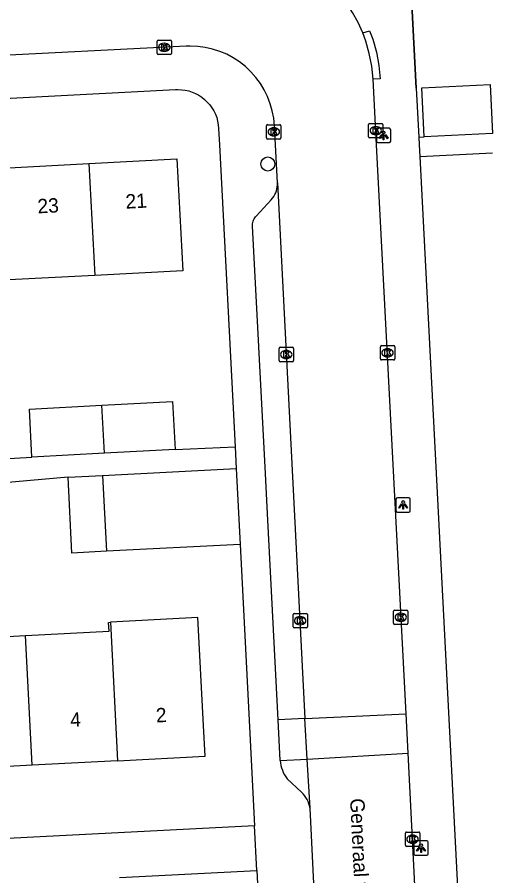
# Model space of a CAD drawing. Extents: x 161084 to 161928, y 385355 to 386522.
# Drawn here: x 161531 to 161564, y 385949 to 386008.9 of the extents above; entities that cross this region are included whole.
import ezdxf

# ---------------------------------------------------------------- set-up
doc = ezdxf.new("R2010")
doc.units = 0
for name, color, linetype in [('IMGEO_Boom', 7, 'Continuous'), ('IMGEO_Kolk', 7, 'Continuous'), ('IMGEO_Lichtpunt', 7, 'Continuous'), ('IMGEO_Muur', 7, 'Continuous'), ('IMGEO_Openbare_ruimte_label', 7, 'Continuous'), ('IMGEO_Pand', 7, 'Continuous'), ('IMGEO_Pand_nummerreeks', 7, 'Continuous'), ('IMGEO_Parkeervlak_open', 7, 'Continuous'), ('IMGEO_Rijbaan_lokaal_open', 7, 'Continuous'), ('IMGEO_Voetpad_open', 7, 'Continuous')]:
    doc.layers.add(name, color=color, linetype=linetype)

msp = doc.modelspace()

# ---------------------------------------------------------------- linework, layer by layer
at = {"layer": 'IMGEO_Boom'}
msp.add_circle((161548.502, 385998.663), 0.489, dxfattribs=at)
at = {"layer": 'IMGEO_Kolk'}
for p, q in [((161540.777, 386006.375), (161540.777, 386007.227)), ((161540.852, 386007.301), (161541.704, 386007.301)), ((161541.265, 386007.081), (161541.29, 386007.081)), ((161541.778, 386007.227), (161541.778, 386006.375)), ((161541.704, 386006.301), (161540.852, 386006.301)), ((161541.288, 386006.521), (161541.263, 386006.521)), ((161555.6, 386001.494), (161556.452, 386001.494)), ((161548.415, 386000.48), (161548.415, 386001.332)), ((161548.49, 386001.406), (161549.342, 386001.406)), ((161548.903, 386001.186), (161548.928, 386001.186)), ((161549.416, 386001.332), (161549.416, 386000.48)), ((161555.525, 386000.568), (161555.525, 386001.42)), ((161556.013, 386001.274), (161556.038, 386001.274)), ((161556.526, 386001.42), (161556.526, 386000.568)), ((161549.342, 386000.406), (161548.49, 386000.406)), ((161548.926, 386000.626), (161548.901, 386000.626)), ((161556.452, 386000.494), (161555.6, 386000.494)), ((161556.036, 386000.714), (161556.011, 386000.714)), ((161556.347, 385985.069), (161556.347, 385985.921)), ((161556.422, 385985.995), (161557.274, 385985.995)), ((161557.348, 385985.921), (161557.348, 385985.069)), ((161549.288, 385984.952), (161549.288, 385985.804)), ((161549.363, 385985.878), (161550.215, 385985.878)), ((161549.776, 385985.658), (161549.801, 385985.658)), ((161550.289, 385985.804), (161550.289, 385984.952)), ((161556.835, 385985.775), (161556.86, 385985.775)), ((161550.215, 385984.878), (161549.363, 385984.878)), ((161549.799, 385985.098), (161549.774, 385985.098)), ((161557.274, 385984.995), (161556.422, 385984.995)), ((161556.858, 385985.215), (161556.833, 385985.215)), ((161557.268, 385966.631), (161557.268, 385967.483)), ((161557.343, 385967.557), (161558.195, 385967.557)), ((161558.269, 385967.483), (161558.269, 385966.631)), ((161550.258, 385966.388), (161550.258, 385967.24)), ((161550.333, 385967.314), (161551.185, 385967.314)), ((161550.746, 385967.094), (161550.771, 385967.094)), ((161551.259, 385967.24), (161551.259, 385966.388)), ((161557.779, 385966.777), (161557.754, 385966.777)), ((161557.756, 385967.337), (161557.781, 385967.337)), ((161551.185, 385966.314), (161550.333, 385966.314)), ((161550.769, 385966.534), (161550.744, 385966.534)), ((161558.195, 385966.557), (161557.343, 385966.557)), ((161558.091, 385951.151), (161558.091, 385952.003)), ((161558.166, 385952.077), (161559.018, 385952.077)), ((161558.579, 385951.857), (161558.604, 385951.857)), ((161559.092, 385952.003), (161559.092, 385951.151)), ((161558.602, 385951.297), (161558.577, 385951.297)), ((161559.018, 385951.077), (161558.166, 385951.077))]:
    msp.add_line(p, q, dxfattribs=at)
for points in [[(161540.777, 386006.375), (161540.777, 386007.227)], [(161540.852, 386007.301), (161541.704, 386007.301)], [(161541.098, 386007.001), (161541.221, 386007.001), (161541.221, 386006.85), (161541.351, 386007.001), (161541.515, 386007.001), (161541.369, 386006.85), (161541.522, 386006.601), (161541.37, 386006.601), (161541.285, 386006.765), (161541.221, 386006.698), (161541.221, 386006.601), (161541.098, 386006.601), (161541.098, 386007.001)], [(161541.778, 386007.227), (161541.778, 386006.375)], [(161541.704, 386006.301), (161540.852, 386006.301)], [(161555.6, 386001.494), (161556.452, 386001.494)], [(161548.415, 386000.48), (161548.415, 386001.332)], [(161548.49, 386001.406), (161549.342, 386001.406)], [(161548.736, 386001.106), (161548.859, 386001.106), (161548.859, 386000.955), (161548.989, 386001.106), (161549.153, 386001.106), (161549.007, 386000.955), (161549.16, 386000.706), (161549.008, 386000.706), (161548.923, 386000.87), (161548.859, 386000.803), (161548.859, 386000.706), (161548.736, 386000.706), (161548.736, 386001.106)], [(161549.416, 386001.332), (161549.416, 386000.48)], [(161555.525, 386000.568), (161555.525, 386001.42)], [(161555.846, 386001.194), (161555.969, 386001.194), (161555.969, 386001.043), (161556.099, 386001.194), (161556.263, 386001.194), (161556.117, 386001.043), (161556.27, 386000.794), (161556.118, 386000.794), (161556.033, 386000.958), (161555.969, 386000.891), (161555.969, 386000.794), (161555.846, 386000.794), (161555.846, 386001.194)], [(161556.526, 386001.42), (161556.526, 386000.568)], [(161549.342, 386000.406), (161548.49, 386000.406)], [(161556.452, 386000.494), (161555.6, 386000.494)], [(161556.347, 385985.069), (161556.347, 385985.921)], [(161556.422, 385985.995), (161557.274, 385985.995)], [(161557.348, 385985.921), (161557.348, 385985.069)], [(161549.288, 385984.952), (161549.288, 385985.804)], [(161549.363, 385985.878), (161550.215, 385985.878)], [(161549.609, 385985.578), (161549.732, 385985.578), (161549.732, 385985.427), (161549.862, 385985.578), (161550.026, 385985.578), (161549.88, 385985.427), (161550.033, 385985.178), (161549.881, 385985.178), (161549.796, 385985.342), (161549.732, 385985.275), (161549.732, 385985.178), (161549.609, 385985.178), (161549.609, 385985.578)], [(161550.289, 385985.804), (161550.289, 385984.952)], [(161556.668, 385985.695), (161556.791, 385985.695), (161556.791, 385985.544), (161556.921, 385985.695), (161557.085, 385985.695), (161556.939, 385985.544), (161557.092, 385985.295), (161556.94, 385985.295), (161556.855, 385985.459), (161556.791, 385985.392), (161556.791, 385985.295), (161556.668, 385985.295), (161556.668, 385985.695)], [(161550.215, 385984.878), (161549.363, 385984.878)], [(161557.274, 385984.995), (161556.422, 385984.995)], [(161557.268, 385966.631), (161557.268, 385967.483)], [(161557.343, 385967.557), (161558.195, 385967.557)], [(161558.269, 385967.483), (161558.269, 385966.631)], [(161550.258, 385966.388), (161550.258, 385967.24)], [(161550.333, 385967.314), (161551.185, 385967.314)], [(161550.579, 385967.014), (161550.702, 385967.014), (161550.702, 385966.863), (161550.832, 385967.014), (161550.996, 385967.014), (161550.85, 385966.863), (161551.003, 385966.614), (161550.851, 385966.614), (161550.766, 385966.778), (161550.702, 385966.711), (161550.702, 385966.614), (161550.579, 385966.614), (161550.579, 385967.014)], [(161551.259, 385967.24), (161551.259, 385966.388)], [(161557.589, 385967.257), (161557.712, 385967.257), (161557.712, 385967.106), (161557.842, 385967.257), (161558.006, 385967.257), (161557.86, 385967.106), (161558.013, 385966.857), (161557.861, 385966.857), (161557.776, 385967.021), (161557.712, 385966.954), (161557.712, 385966.857), (161557.589, 385966.857), (161557.589, 385967.257)], [(161551.185, 385966.314), (161550.333, 385966.314)], [(161558.195, 385966.557), (161557.343, 385966.557)], [(161558.091, 385951.151), (161558.091, 385952.003)], [(161558.166, 385952.077), (161559.018, 385952.077)], [(161558.412, 385951.777), (161558.535, 385951.777), (161558.535, 385951.626), (161558.665, 385951.777), (161558.829, 385951.777), (161558.683, 385951.626), (161558.836, 385951.377), (161558.684, 385951.377), (161558.599, 385951.541), (161558.535, 385951.474), (161558.535, 385951.377), (161558.412, 385951.377), (161558.412, 385951.777)], [(161559.092, 385952.003), (161559.092, 385951.151)], [(161559.018, 385951.077), (161558.166, 385951.077)]]:
    msp.add_lwpolyline(points, dxfattribs=at)
for centre, start, end in [((161540.854, 386007.225), 91.55205, 178.44795), ((161540.854, 386007.225), 91.55205, 178.44795), ((161541.702, 386007.225), 1.55205, 88.44795), ((161541.702, 386007.225), 1.55205, 88.44795), ((161540.854, 386006.377), 181.55205, 268.44795), ((161540.854, 386006.377), 181.55205, 268.44795), ((161541.702, 386006.377), 271.55205, 358.44795), ((161541.702, 386006.377), 271.55205, 358.44795), ((161555.602, 386001.418), 91.55205, 178.44795), ((161555.602, 386001.418), 91.55205, 178.44795), ((161556.45, 386001.418), 1.55205, 88.44795), ((161556.45, 386001.418), 1.55205, 88.44795), ((161548.492, 386001.33), 91.55205, 178.44795), ((161548.492, 386001.33), 91.55205, 178.44795), ((161549.34, 386001.33), 1.55205, 88.44795), ((161549.34, 386001.33), 1.55205, 88.44795), ((161548.492, 386000.482), 181.55205, 268.44795), ((161548.492, 386000.482), 181.55205, 268.44795), ((161549.34, 386000.482), 271.55205, 358.44795), ((161549.34, 386000.482), 271.55205, 358.44795), ((161555.602, 386000.57), 181.55205, 268.44795), ((161555.602, 386000.57), 181.55205, 268.44795), ((161556.45, 386000.57), 271.55205, 358.44795), ((161556.45, 386000.57), 271.55205, 358.44795), ((161556.424, 385985.919), 91.55205, 178.44795), ((161556.424, 385985.919), 91.55205, 178.44795), ((161557.272, 385985.919), 1.55205, 88.44795), ((161557.272, 385985.919), 1.55205, 88.44795), ((161549.365, 385985.802), 91.55205, 178.44795), ((161549.365, 385985.802), 91.55205, 178.44795), ((161550.213, 385985.802), 1.55205, 88.44795), ((161550.213, 385985.802), 1.55205, 88.44795), ((161549.365, 385984.954), 181.55205, 268.44795), ((161549.365, 385984.954), 181.55205, 268.44795), ((161550.213, 385984.954), 271.55205, 358.44795), ((161550.213, 385984.954), 271.55205, 358.44795), ((161556.424, 385985.071), 181.55205, 268.44795), ((161556.424, 385985.071), 181.55205, 268.44795), ((161557.272, 385985.071), 271.55205, 358.44795), ((161557.272, 385985.071), 271.55205, 358.44795), ((161557.345, 385967.481), 91.55205, 178.44795), ((161557.345, 385967.481), 91.55205, 178.44795), ((161558.193, 385967.481), 1.55205, 88.44795), ((161558.193, 385967.481), 1.55205, 88.44795), ((161550.335, 385967.238), 91.55205, 178.44795), ((161550.335, 385967.238), 91.55205, 178.44795), ((161551.183, 385967.238), 1.55205, 88.44795), ((161551.183, 385967.238), 1.55205, 88.44795), ((161550.335, 385966.39), 181.55205, 268.44795), ((161550.335, 385966.39), 181.55205, 268.44795), ((161551.183, 385966.39), 271.55205, 358.44795), ((161551.183, 385966.39), 271.55205, 358.44795), ((161557.345, 385966.633), 181.55205, 268.44795), ((161557.345, 385966.633), 181.55205, 268.44795), ((161558.193, 385966.633), 271.55205, 358.44795), ((161558.193, 385966.633), 271.55205, 358.44795), ((161558.168, 385952.001), 91.55205, 178.44795), ((161558.168, 385952.001), 91.55205, 178.44795), ((161559.016, 385952.001), 1.55205, 88.44795), ((161559.016, 385952.001), 1.55205, 88.44795), ((161558.168, 385951.153), 181.55205, 268.44795), ((161558.168, 385951.153), 181.55205, 268.44795), ((161559.016, 385951.153), 271.55205, 358.44795), ((161559.016, 385951.153), 271.55205, 358.44795)]:
    msp.add_arc(centre, 0.0765, start, end, dxfattribs=at)
for centre, major_axis, ratio, start_param, end_param in [((161541.264, 386006.801), (-0.387, 0.002), 0.722429, 4.712389, 7.853982), ((161541.289, 386006.801), (-0.39, 0.002), 0.717154, 1.570796, 4.712389), ((161548.902, 386000.906), (-0.387, 0.002), 0.722429, 4.712389, 7.853982), ((161548.927, 386000.906), (-0.39, 0.002), 0.717154, 1.570796, 4.712389), ((161556.012, 386000.994), (-0.387, 0.002), 0.722429, 4.712389, 7.853982), ((161556.037, 386000.994), (-0.39, 0.002), 0.717154, 1.570796, 4.712389), ((161549.775, 385985.378), (-0.387, 0.002), 0.722429, 4.712389, 7.853982), ((161549.8, 385985.378), (-0.39, 0.002), 0.717154, 1.570796, 4.712389), ((161556.834, 385985.495), (-0.387, 0.002), 0.722429, 4.712389, 7.853982), ((161556.859, 385985.495), (-0.39, 0.002), 0.717154, 1.570796, 4.712389), ((161550.745, 385966.814), (-0.387, 0.002), 0.722429, 4.712389, 7.853982), ((161550.77, 385966.814), (-0.39, 0.002), 0.717154, 1.570796, 4.712389), ((161557.755, 385967.057), (-0.387, 0.002), 0.722429, 4.712389, 7.853982), ((161557.78, 385967.057), (-0.39, 0.002), 0.717154, 1.570796, 4.712389), ((161558.578, 385951.577), (-0.387, 0.002), 0.722429, 4.712389, 7.853982), ((161558.603, 385951.577), (-0.39, 0.002), 0.717154, 1.570796, 4.712389)]:
    msp.add_ellipse(centre, major_axis=major_axis, ratio=ratio, start_param=start_param, end_param=end_param, dxfattribs=at)
at = {"layer": 'IMGEO_Lichtpunt'}
for p, q in [((161556.071, 386001.056), (161556.071, 386000.249)), ((161556.071, 386001.056), (161556.071, 386000.249)), ((161556.973, 386001.151), (161556.165, 386001.151)), ((161556.973, 386001.151), (161556.165, 386001.151)), ((161557.067, 386000.249), (161557.067, 386001.056)), ((161557.067, 386000.249), (161557.067, 386001.056)), ((161556.165, 386000.155), (161556.973, 386000.155)), ((161556.165, 386000.155), (161556.973, 386000.155)), ((161557.437, 385975.291), (161557.437, 385974.484)), ((161557.437, 385975.291), (161557.437, 385974.484)), ((161558.339, 385975.386), (161557.531, 385975.386)), ((161558.339, 385975.386), (161557.531, 385975.386)), ((161558.433, 385974.484), (161558.433, 385975.291)), ((161558.433, 385974.484), (161558.433, 385975.291)), ((161557.531, 385974.39), (161558.339, 385974.39)), ((161557.531, 385974.39), (161558.339, 385974.39)), ((161558.682, 385951.36), (161558.682, 385950.553)), ((161558.682, 385951.36), (161558.682, 385950.553)), ((161559.584, 385951.455), (161558.776, 385951.455)), ((161559.584, 385951.455), (161558.776, 385951.455)), ((161559.678, 385950.553), (161559.678, 385951.36)), ((161559.678, 385950.553), (161559.678, 385951.36)), ((161558.776, 385950.459), (161559.584, 385950.459)), ((161558.776, 385950.459), (161559.584, 385950.459))]:
    msp.add_line(p, q, dxfattribs=at)
for points in [[(161556.445, 386000.72), (161556.484, 386000.692), (161556.296, 386000.43), (161556.258, 386000.457), (161556.445, 386000.72)], [(161556.547, 386000.672), (161556.594, 386000.672), (161556.594, 386000.35), (161556.547, 386000.35), (161556.547, 386000.672)], [(161556.657, 386000.692), (161556.695, 386000.719), (161556.882, 386000.457), (161556.843, 386000.429), (161556.657, 386000.692)], [(161557.811, 385974.955), (161557.85, 385974.927), (161557.662, 385974.665), (161557.624, 385974.692), (161557.811, 385974.955)], [(161557.913, 385974.907), (161557.96, 385974.907), (161557.96, 385974.585), (161557.913, 385974.585), (161557.913, 385974.907)], [(161558.023, 385974.927), (161558.061, 385974.954), (161558.248, 385974.692), (161558.209, 385974.664), (161558.023, 385974.927)], [(161559.056, 385951.024), (161559.095, 385950.996), (161558.907, 385950.734), (161558.869, 385950.761), (161559.056, 385951.024)], [(161559.158, 385950.976), (161559.205, 385950.976), (161559.205, 385950.654), (161559.158, 385950.654), (161559.158, 385950.976)], [(161559.268, 385950.996), (161559.306, 385951.023), (161559.493, 385950.761), (161559.454, 385950.733), (161559.268, 385950.996)]]:
    msp.add_lwpolyline(points, dxfattribs=at)
for centre in [(161556.57, 386000.854), (161557.936, 385975.089), (161559.181, 385951.158)]:
    msp.add_circle(centre, 0.0994, dxfattribs=at)
for centre, start, end in [((161556.165, 386001.056), 90, 180), ((161556.165, 386001.056), 90, 180), ((161556.973, 386001.056), 0, 90), ((161556.973, 386001.056), 0, 90), ((161556.165, 386000.249), 180, 270), ((161556.165, 386000.249), 180, 270), ((161556.973, 386000.249), 270, 0), ((161556.973, 386000.249), 270, 360), ((161557.531, 385975.291), 90, 180), ((161557.531, 385975.291), 90, 180), ((161558.339, 385975.291), 0, 90), ((161558.339, 385975.291), 0, 90), ((161557.531, 385974.484), 180, 270), ((161557.531, 385974.484), 180, 270), ((161558.339, 385974.484), 270, 0), ((161558.339, 385974.484), 270, 360), ((161558.776, 385951.36), 90, 180), ((161558.776, 385951.36), 90, 180), ((161559.584, 385951.36), 0, 90), ((161559.584, 385951.36), 0, 90), ((161558.776, 385950.553), 180, 270), ((161558.776, 385950.553), 180, 270), ((161559.584, 385950.553), 270, 0), ((161559.584, 385950.553), 270, 360)]:
    msp.add_arc(centre, 0.0946, start, end, dxfattribs=at)
at = {"layer": 'IMGEO_Muur'}
for points in [[(161558.849, 386003.962), (161557.831, 386023.726)], [(161546.56, 385972.136), (161547.214, 385959.403)]]:
    msp.add_lwpolyline(points, dxfattribs=at)
at = {"layer": 'IMGEO_Pand'}
for points in [[(161559.402, 386000.564), (161559.239, 386003.982), (161564.01, 386004.209), (161564.173, 386000.791)], [(161564.173, 386000.791), (161559.402, 386000.564)], [(161530.026, 385998.372), (161536.027, 385998.692)], [(161536.027, 385998.692), (161542.153, 385999.019), (161542.569, 385991.221), (161536.443, 385990.894)], [(161536.027, 385998.692), (161536.443, 385990.894)], [(161536.443, 385990.894), (161530.442, 385990.574)], [(161532.048, 385978.222), (161531.871, 385981.571), (161536.926, 385981.841)], [(161536.926, 385981.841), (161541.856, 385982.105), (161542.035, 385978.754)], [(161537.105, 385978.491), (161536.926, 385981.841)], [(161542.035, 385978.754), (161537.105, 385978.491)], [(161537.105, 385978.491), (161532.048, 385978.222)], [(161534.571, 385976.826), (161536.977, 385976.95)], [(161536.977, 385976.95), (161546.288, 385977.428)], [(161536.977, 385976.95), (161537.256, 385971.656)], [(161546.288, 385977.428), (161546.56, 385972.136)], [(161537.256, 385971.656), (161534.842, 385971.531), (161534.571, 385976.826)], [(161546.56, 385972.136), (161537.256, 385971.656)], [(161538.026, 385957.048), (161544.121, 385957.369), (161544.009, 385959.504), (161543.613, 385967.026), (161537.517, 385966.706)], [(161531.599, 385965.77), (161537.425, 385966.077), (161537.392, 385966.699), (161537.517, 385966.706)], [(161537.517, 385966.706), (161538.026, 385957.048)], [(161525.647, 385965.456), (161531.599, 385965.77)], [(161532.075, 385956.734), (161531.599, 385965.77)], [(161532.075, 385956.734), (161526.123, 385956.42)], [(161538.026, 385957.048), (161532.075, 385956.734)]]:
    msp.add_lwpolyline(points, dxfattribs=at)
at = {"layer": 'IMGEO_Parkeervlak_open'}
for points in [[(161551.091, 385959.984), (161549.216, 385959.895)], [(161549.362, 385957.074), (161551.236, 385957.153)]]:
    msp.add_lwpolyline(points, dxfattribs=at)
at = {"layer": 'IMGEO_Rijbaan_lokaal_open'}
for points in [[(161555.834, 386004.579), (161555.745, 386005.479), (161555.575, 386006.368), (161555.327, 386007.238), (161555.116, 386007.811)], [(161549.166, 385997.349), (161549.028, 386000), (161548.959, 386001.329), (161548.908, 386001.851), (161548.811, 386002.366), (161548.669, 386002.87), (161548.481, 386003.36), (161548.251, 386003.83), (161547.98, 386004.279), (161547.67, 386004.701), (161547.323, 386005.094), (161546.942, 386005.455), (161546.531, 386005.78), (161546.093, 386006.067), (161545.63, 386006.314), (161545.148, 386006.518), (161544.649, 386006.678), (161544.137, 386006.794), (161543.618, 386006.863), (161543.094, 386006.885), (161542.816, 386006.878), (161513.535, 386005.395)], [(161558.156, 385960.317), (161556.077, 386000), (161555.834, 386004.579)], [(161549.166, 385997.349), (161551.091, 385959.984)], [(161551.091, 385959.984), (161558.156, 385960.317)], [(161558.291, 385957.571), (161558.156, 385960.317)], [(161551.236, 385957.153), (161551.091, 385959.984)], [(161551.236, 385957.153), (161558.291, 385957.571)], [(161560.076, 385922.832), (161559.039, 385942.847), (161558.657, 385950.201), (161558.291, 385957.571)], [(161551.441, 385953.735), (161551.236, 385957.153)], [(161552.126, 385939.88), (161551.441, 385953.735)]]:
    msp.add_lwpolyline(points, dxfattribs=at)
msp.add_arc((161545.803, 386004.043), 10.046, 22.02771, 92.9296, dxfattribs=at)
at = {"layer": 'IMGEO_Voetpad_open'}
for points in [[(161557.831, 386023.726), (161558.849, 386003.962), (161559.025, 386000.545)], [(161555.116, 386007.811), (161555.598, 386007.952), (161555.813, 386007.364), (161556.068, 386006.461), (161556.242, 386005.539), (161556.333, 386004.605), (161555.834, 386004.579)], [(161500, 386001.647), (161542.055, 386003.853), (161542.225, 386003.858), (161542.48, 386003.846), (161542.732, 386003.812), (161542.981, 386003.755), (161543.224, 386003.677), (161543.458, 386003.577), (161543.683, 386003.456), (161543.896, 386003.316), (161544.095, 386003.157), (161544.28, 386002.981), (161544.448, 386002.789), (161544.599, 386002.584), (161544.73, 386002.365), (161544.841, 386002.136), (161544.932, 386001.897), (161545, 386001.652), (161545.047, 386001.401), (161545.071, 386001.147), (161545.13, 386000), (161546.211, 385978.936)], [(161559.025, 386000.545), (161559.402, 386000.564)], [(161559.025, 386000.545), (161559.053, 386000), (161559.095, 385999.185)], [(161559.095, 385999.185), (161564.169, 385999.45)], [(161559.095, 385999.185), (161564.74, 385889.63)], [(161549.216, 385959.895), (161548.495, 385973.817), (161548.303, 385977.516), (161547.433, 385994.324), (161547.432, 385994.405), (161547.439, 385994.494), (161547.454, 385994.583), (161547.476, 385994.67), (161547.507, 385994.755), (161547.544, 385994.837), (161547.589, 385994.915), (161547.641, 385994.988), (161547.699, 385995.057), (161548.74, 385996.175), (161548.833, 385996.284), (161548.915, 385996.402), (161548.987, 385996.526), (161549.048, 385996.656), (161549.096, 385996.791), (161549.132, 385996.93), (161549.156, 385997.071), (161549.167, 385997.214), (161549.166, 385997.349)], [(161542.035, 385978.754), (161546.211, 385978.936)], [(161546.211, 385978.936), (161546.288, 385977.428)], [(161530.032, 385978.113), (161532.048, 385978.222)], [(161534.571, 385976.826), (161528.007, 385976.234)], [(161546.56, 385972.136), (161547.214, 385959.403), (161547.567, 385952.508)], [(161549.362, 385957.074), (161549.216, 385959.895)], [(161550.836, 385954.859), (161549.848, 385955.78)], [(161547.567, 385952.508), (161500, 385950.071), (161481.322, 385949.114)], [(161547.733, 385949.401), (161547.567, 385952.508)], [(161538.148, 385948.916), (161547.733, 385949.401)], [(161547.733, 385949.401), (161548.03, 385943.533)]]:
    msp.add_lwpolyline(points, dxfattribs=at)
for centre, radius, start, end in [((161551.794, 385957.249), 2.438, 184.11605, 217.05426), ((161549.58, 385953.458), 1.882, 8.46611, 48.11716)]:
    msp.add_arc(centre, radius, start, end, dxfattribs=at)

# ---------------------------------------------------------------- texts
at = {"layer": 'IMGEO_Openbare_ruimte_label'}
msp.add_text('Generaal van Haersoltelaan', height=1, rotation=272.86527, dxfattribs=at).set_placement((161554.231, 385954.405))
at = {"layer": 'IMGEO_Pand_nummerreeks'}
for s, rotation, p in [('23', 3.0548, (161532.463, 385995.217)), ('21', 3.0548, (161538.602, 385995.544)), ('4', 3.01897, (161534.743, 385959.398)), ('2', 3.01949, (161540.72, 385959.713))]:
    msp.add_text(s, height=1, rotation=rotation, dxfattribs=at).set_placement(p)

doc.saveas('drawing.dxf')
